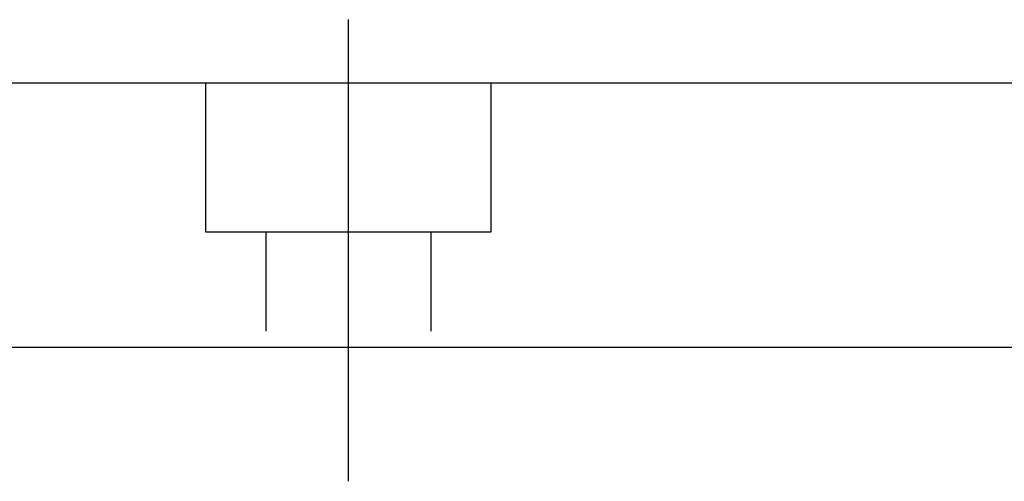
# Model space of a CAD drawing. Header units: millimetres. Extents: x -227 to 3135, y -1502 to 860.
# Tile 540 of 582: x 1191 to 1223, y -222 to -207. Entities that reach past the tile are written whole.
import ezdxf
from ezdxf.lldxf.tags import DXFTag

# ---------------------------------------------------------------- set-up
doc = ezdxf.new("R2010")
doc.units = ezdxf.units.MM
doc.layers.add('2', color=7, linetype='CONTINUOUS', true_color=0xffffff)
tags = doc.linetypes.add('DASHED', pattern=[25.72, 12.86, -12.86]).pattern_tags.tags
tags[6:7] = [DXFTag(74, 4), DXFTag(75, 0), DXFTag(340, '0'), DXFTag(46, 0.0), DXFTag(50, 0.0), DXFTag(44, 0.0), DXFTag(45, 0.0)]
tags[4:5] = [DXFTag(74, 4), DXFTag(75, 0), DXFTag(340, '0'), DXFTag(46, 0.0), DXFTag(50, 0.0), DXFTag(44, 0.0), DXFTag(45, 0.0)]

msp = doc.modelspace()

# ---------------------------------------------------------------- linework, layer by layer
at = {"layer": '2', "ltscale": 0.5}
msp.add_line((1201.665, -222.314), (1201.665, -206.954), dxfattribs=at)
at = {"layer": '2', "linetype": 'Continuous'}
for p, q in [((1246.759, -209.065), (1176.665, -209.065)), ((1244.503, -217.865), (1176.665, -217.865))]:
    msp.add_line(p, q, dxfattribs=at)
at = {"layer": '2', "linetype": 'DASHED', "ltscale": 0.1}
for p, q in [((1196.915, -209.065), (1196.915, -214.014)), ((1206.415, -214.014), (1206.415, -209.065)), ((1196.915, -214.014), (1206.415, -214.014)), ((1198.915, -214.014), (1198.915, -217.314)), ((1204.415, -217.314), (1204.415, -214.014))]:
    msp.add_line(p, q, dxfattribs=at)

doc.saveas('drawing.dxf')
